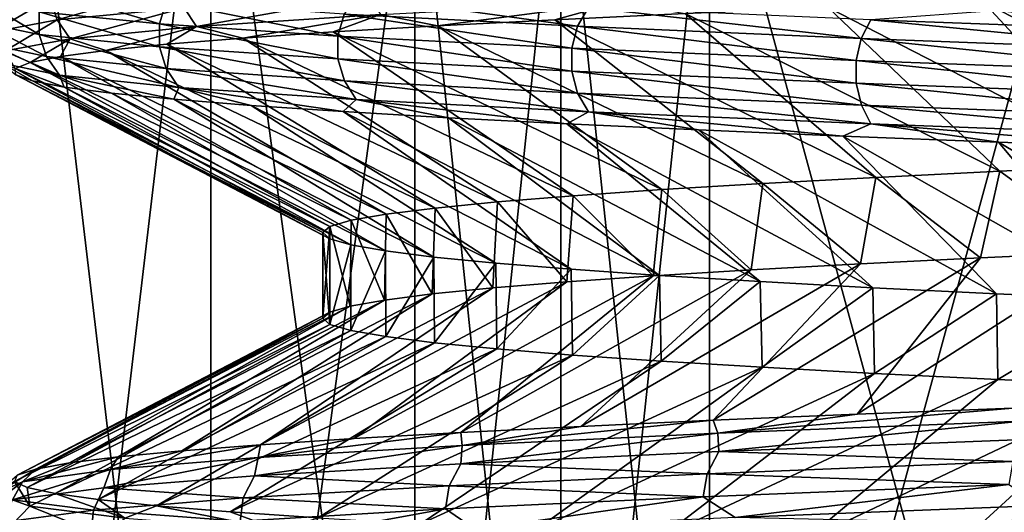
# Model space of a CAD drawing. Header units: metres. Extents: x -206 to 75, y -104 to 104.
# Tile 466 of 656: x -10.32 to -7.01, y -100.54 to -98.88. Entities that reach past the tile are written whole.
import ezdxf

# ---------------------------------------------------------------- set-up
doc = ezdxf.new("R2010")
doc.units = ezdxf.units.M
doc.layers.add('solid_01_1-CONSUMER_THERM_B_125288', color=7, linetype='CONTINUOUS')

msp = doc.modelspace()

# ---------------------------------------------------------------- linework, layer by layer
at = {"layer": 'solid_01_1-CONSUMER_THERM_B_125288'}
for points in [[(-9.676785, -97.807571, 11.260685), (-10.348061, -103.478249, 12.423367), (-10.348054, -97.521751, 12.423354)], [(-10.348061, -97.521751, 36.576633), (-10.348054, -103.478249, 36.576645), (-9.676786, -103.192429, 37.739315)], [(-10.348061, -97.521751, 36.576633), (-9.676786, -103.192429, 37.739315), (-9.67679, -97.807571, 37.739307)], [(-9.676785, -97.807571, 11.260685), (-9.67679, -103.192429, 11.260693), (-10.348061, -103.478249, 12.423367)], [(-8.990381, -98.154701, 10.071796), (-9.67679, -103.192429, 11.260693), (-9.676785, -97.807571, 11.260685)], [(-9.67679, -97.807571, 37.739307), (-9.676786, -103.192429, 37.739315), (-8.990381, -102.845299, 38.928204)], [(-9.67679, -97.807571, 37.739307), (-8.990381, -102.845299, 38.928204), (-8.990381, -98.154701, 38.928204)], [(-6.627181, -97.807571, 9.5), (-6.62719, -103.192429, 9.5), (-8, -102.845299, 9.5)], [(-8, -98.154701, 9.5), (-6.627181, -97.807571, 9.5), (-8, -102.845299, 9.5)], [(-8, -98.154701, 39.5), (-6.627182, -103.192429, 39.5), (-6.627191, -97.807571, 39.5)], [(-8.990381, -98.154701, 10.071796), (-8.990381, -102.845299, 10.071796), (-9.67679, -103.192429, 11.260693)], [(-8.5, -98.154701, 9.777568), (-8.5, -102.845299, 9.777568), (-8.990381, -102.845299, 10.071796)], [(-8.5, -98.154701, 9.777568), (-8.990381, -102.845299, 10.071796), (-8.990381, -98.154701, 10.071796)], [(-8.990381, -98.154701, 38.928204), (-8.990381, -102.845299, 38.928204), (-8.5, -102.845299, 39.222431)], [(-8.5, -98.154701, 39.222431), (-8.990381, -98.154701, 38.928204), (-8.5, -102.845299, 39.222431)], [(-8, -98.154701, 9.5), (-8, -102.845299, 9.5), (-8.5, -102.845299, 9.777568)], [(-8.5, -98.154701, 9.777568), (-8, -98.154701, 9.5), (-8.5, -102.845299, 9.777568)], [(-8.5, -98.154701, 39.222431), (-8.5, -102.845299, 39.222431), (-8, -102.845299, 39.5)], [(-8.5, -98.154701, 39.222431), (-8, -102.845299, 39.5), (-8, -98.154701, 39.5)], [(-8, -98.154701, 39.5), (-8, -102.845299, 39.5), (-6.627182, -103.192429, 39.5)], [(-10.217258, -98.810623, 26.794449), (-9.790013, -98.769691, 28.214808), (-10.193302, -98.884224, 26.789068)], [(-9.790013, -98.769691, 28.214808), (-9.767061, -98.843292, 28.206097), (-10.193302, -98.884224, 26.789068)], [(-10.438411, -98.851563, 25.327848), (-10.217258, -98.810623, 26.794449), (-10.413936, -98.925163, 25.325907)], [(-10.217258, -98.810623, 26.794449), (-10.193302, -98.884224, 26.789068), (-10.413936, -98.925163, 25.325907)], [(-10.229868, -98.782822, 22.379446), (-10.253785, -98.856453, 22.374487), (-9.850024, -98.897392, 20.947245)], [(-9.827048, -98.823753, 20.955532), (-10.229868, -98.782822, 22.379446), (-9.850024, -98.897392, 20.947245)], [(-9.767061, -98.843292, 28.206097), (-9.145564, -98.802353, 29.549158), (-9.724996, -98.906357, 28.190134)], [(-9.145564, -98.802353, 29.549158), (-9.106174, -98.865417, 29.527411), (-9.724996, -98.906357, 28.190134)], [(-9.188189, -98.801521, 19.623407), (-9.227864, -98.864685, 19.60235), (-8.443527, -98.905624, 18.347656)], [(-8.407225, -98.842461, 18.374107), (-9.188189, -98.801521, 19.623407), (-8.443527, -98.905624, 18.347656)], [(-7.081073, -98.82151, 32.035084), (-6.525167, -98.800926, 32.521484), (-6.08298, -99.351128, 31.534725)], [(-10.450766, -98.815521, 23.844521), (-10.450695, -98.892502, 23.844524), (-10.253716, -98.933434, 22.374498)], [(-10.253785, -98.856453, 22.374487), (-10.450766, -98.815521, 23.844521), (-10.253716, -98.933434, 22.374498)], [(-10.193302, -98.884224, 26.789068), (-9.767061, -98.843292, 28.206097), (-10.149402, -98.947289, 26.779211)], [(-9.767061, -98.843292, 28.206097), (-9.724996, -98.906357, 28.190134), (-10.149402, -98.947289, 26.779211)], [(-9.827048, -98.823753, 20.955532), (-9.850024, -98.897392, 20.947245), (-9.24944, -98.938324, 19.590897)], [(-9.227864, -98.864685, 19.60235), (-9.827048, -98.823753, 20.955532), (-9.24944, -98.938324, 19.590897)], [(-9.106174, -98.865417, 29.527411), (-8.304795, -98.824486, 30.763678), (-8.914493, -98.903908, 29.739859)], [(-8.304795, -98.824486, 30.763678), (-8.519692, -98.883415, 30.360245), (-8.914493, -98.903908, 29.739859)], [(-8.304795, -98.824486, 30.763678), (-8.081687, -98.862831, 30.950657), (-8.519692, -98.883415, 30.360245)], [(-8.407225, -98.842461, 18.374107), (-8.443527, -98.905624, 18.347656), (-7.48911, -98.946556, 17.216702)], [(-7.456913, -98.883392, 17.248014), (-8.407225, -98.842461, 18.374107), (-7.48911, -98.946556, 17.216702)], [(-8.081687, -98.862831, 30.950657), (-7.601175, -98.842163, 31.51017), (-7.023142, -99.392456, 30.59635)], [(-7.601175, -98.842163, 31.51017), (-7.081073, -98.82151, 32.035084), (-6.569903, -99.371719, 31.082277)], [(-7.601175, -98.842163, 31.51017), (-6.569903, -99.371719, 31.082277), (-7.023142, -99.392456, 30.59635)], [(-7.081073, -98.82151, 32.035084), (-6.08298, -99.351128, 31.534725), (-6.569903, -99.371719, 31.082277)], [(-10.253785, -98.856453, 22.374487), (-10.253716, -98.933434, 22.374498), (-9.849957, -98.974373, 20.947266)], [(-9.850024, -98.897392, 20.947245), (-10.253785, -98.856453, 22.374487), (-9.849957, -98.974373, 20.947266)], [(-9.724996, -98.906357, 28.190134), (-9.106174, -98.865417, 29.527411), (-9.569426, -98.945068, 28.417297)], [(-9.106174, -98.865417, 29.527411), (-9.265249, -98.924446, 29.090784), (-9.569426, -98.945068, 28.417297)], [(-9.106174, -98.865417, 29.527411), (-8.914493, -98.903908, 29.739859), (-9.265249, -98.924446, 29.090784)], [(-9.227864, -98.864685, 19.60235), (-9.24944, -98.938324, 19.590897), (-8.463269, -98.979256, 18.333271)], [(-8.443527, -98.905624, 18.347656), (-9.227864, -98.864685, 19.60235), (-8.463269, -98.979256, 18.333271)], [(-8.519692, -98.883415, 30.360245), (-8.081687, -98.862831, 30.950657), (-7.440698, -99.413269, 30.079069)], [(-8.081687, -98.862831, 30.950657), (-7.023142, -99.392456, 30.59635), (-7.440698, -99.413269, 30.079069)], [(-6.357702, -98.924332, 16.266714), (-7.027661, -98.851944, 16.915016), (-7.456913, -98.883392, 17.248014)], [(-6.357702, -98.924332, 16.266714), (-6.469105, -98.872482, 16.433102), (-7.027661, -98.851944, 16.915016)], [(-10.450695, -98.892502, 23.844524), (-10.426189, -98.966103, 23.84606), (-10.229671, -99.007042, 22.379482)], [(-10.253716, -98.933434, 22.374498), (-10.450695, -98.892502, 23.844524), (-10.229671, -99.007042, 22.379482)], [(-10.413936, -98.925163, 25.325907), (-10.193302, -98.884224, 26.789068), (-10.369086, -98.988228, 25.32235)], [(-10.193302, -98.884224, 26.789068), (-10.149402, -98.947289, 26.779211), (-10.369086, -98.988228, 25.32235)], [(-10.149402, -98.947289, 26.779211), (-9.724996, -98.906357, 28.190134), (-10.029611, -98.986389, 27.016653)], [(-9.724996, -98.906357, 28.190134), (-9.824867, -98.965752, 27.723997), (-10.029611, -98.986389, 27.016653)], [(-9.850024, -98.897392, 20.947245), (-9.849957, -98.974373, 20.947266), (-9.249376, -99.015312, 19.590927)], [(-9.24944, -98.938324, 19.590897), (-9.850024, -98.897392, 20.947245), (-9.249376, -99.015312, 19.590927)], [(-9.724996, -98.906357, 28.190134), (-9.569426, -98.945068, 28.417297), (-9.824867, -98.965752, 27.723997)], [(-9.265249, -98.924446, 29.090784), (-8.914493, -98.903908, 29.739859), (-8.159959, -99.454422, 28.96151)], [(-8.914493, -98.903908, 29.739859), (-8.519692, -98.883415, 30.360245), (-7.820511, -99.433937, 29.532852)], [(-8.914493, -98.903908, 29.739859), (-7.820511, -99.433937, 29.532852), (-8.159959, -99.454422, 28.96151)], [(-8.519692, -98.883415, 30.360245), (-7.440698, -99.413269, 30.079069), (-7.820511, -99.433937, 29.532852)], [(-8.443527, -98.905624, 18.347656), (-8.463269, -98.979256, 18.333271), (-7.506622, -99.020195, 17.199671)], [(-7.48911, -98.946556, 17.216702), (-8.443527, -98.905624, 18.347656), (-7.506622, -99.020195, 17.199671)], [(-7.456913, -98.883392, 17.248014), (-7.48911, -98.946556, 17.216702), (-6.385154, -98.987488, 16.231165)], [(-6.357702, -98.924332, 16.266714), (-7.456913, -98.883392, 17.248014), (-6.385154, -98.987488, 16.231165)], [(-10.253716, -98.933434, 22.374498), (-10.229671, -99.007042, 22.379482), (-9.826859, -99.047974, 20.955597)], [(-9.849957, -98.974373, 20.947266), (-10.253716, -98.933434, 22.374498), (-9.826859, -99.047974, 20.955597)], [(-9.824867, -98.965752, 27.723997), (-9.569426, -98.945068, 28.417297), (-8.712371, -99.495613, 27.753397)], [(-9.569426, -98.945068, 28.417297), (-9.265249, -98.924446, 29.090784), (-8.45774, -99.474937, 28.36738)], [(-9.569426, -98.945068, 28.417297), (-8.45774, -99.474937, 28.36738), (-8.712371, -99.495613, 27.753397)], [(-9.265249, -98.924446, 29.090784), (-8.159959, -99.454422, 28.96151), (-8.45774, -99.474937, 28.36738)], [(-9.24944, -98.938324, 19.590897), (-9.249376, -99.015312, 19.590927), (-8.463211, -99.056244, 18.333309)], [(-8.463269, -98.979256, 18.333271), (-9.24944, -98.938324, 19.590897), (-8.463211, -99.056244, 18.333309)], [(-7.48911, -98.946556, 17.216702), (-7.506622, -99.020195, 17.199671), (-6.400084, -99.061127, 16.211828)], [(-6.385154, -98.987488, 16.231165), (-7.48911, -98.946556, 17.216702), (-6.400084, -99.061127, 16.211828)], [(-10.426189, -98.966103, 23.84606), (-10.381289, -99.02916, 23.848875), (-10.185618, -99.070099, 22.388615)], [(-10.229671, -99.007042, 22.379482), (-10.426189, -98.966103, 23.84606), (-10.185618, -99.070099, 22.388615)], [(-10.369086, -98.988228, 25.32235), (-10.149402, -98.947289, 26.779211), (-10.284844, -99.02739, 25.569654)], [(-10.149402, -98.947289, 26.779211), (-10.182837, -99.006889, 26.299028), (-10.284844, -99.02739, 25.569654)], [(-10.149402, -98.947289, 26.779211), (-10.029611, -98.986389, 27.016653), (-10.182837, -99.006889, 26.299028)], [(-10.029611, -98.986389, 27.016653), (-9.824867, -98.965752, 27.723997), (-8.922525, -99.516411, 27.122698)], [(-9.849957, -98.974373, 20.947266), (-9.826859, -99.047974, 20.955597), (-9.227686, -99.088913, 19.602438)], [(-9.249376, -99.015312, 19.590927), (-9.849957, -98.974373, 20.947266), (-9.227686, -99.088913, 19.602438)], [(-9.824867, -98.965752, 27.723997), (-8.712371, -99.495613, 27.753397), (-8.922525, -99.516411, 27.122698)], [(-8.463269, -98.979256, 18.333271), (-8.463211, -99.056244, 18.333309), (-7.506569, -99.097183, 17.199718)], [(-7.506622, -99.020195, 17.199671), (-8.463269, -98.979256, 18.333271), (-7.506569, -99.097183, 17.199718)], [(-10.369086, -98.988228, 25.32235), (-10.284844, -99.02739, 25.569654), (-10.334825, -99.047974, 24.832499)], [(-10.284844, -99.02739, 25.569654), (-10.182837, -99.006889, 26.299028), (-9.205102, -99.557701, 25.825176)], [(-10.229671, -99.007042, 22.379482), (-10.185618, -99.070099, 22.388615), (-9.784541, -99.111031, 20.97086)], [(-9.826859, -99.047974, 20.955597), (-10.229671, -99.007042, 22.379482), (-9.784541, -99.111031, 20.97086)], [(-10.182837, -99.006889, 26.299028), (-10.029611, -98.986389, 27.016653), (-9.087063, -99.53717, 26.478708)], [(-10.182837, -99.006889, 26.299028), (-9.087063, -99.53717, 26.478708), (-9.205102, -99.557701, 25.825176)], [(-10.029611, -98.986389, 27.016653), (-8.922525, -99.516411, 27.122698), (-9.087063, -99.53717, 26.478708)], [(-10.381289, -99.02916, 23.848875), (-10.332227, -99.068626, 24.093538), (-10.277137, -99.08931, 23.357744)], [(-10.381289, -99.02916, 23.848875), (-10.277137, -99.08931, 23.357744), (-10.170121, -99.109894, 22.630175)], [(-10.185618, -99.070099, 22.388615), (-10.381289, -99.02916, 23.848875), (-10.170121, -99.109894, 22.630175)], [(-10.334825, -99.047974, 24.832499), (-10.284844, -99.02739, 25.569654), (-9.276243, -99.578171, 25.164318)], [(-10.284844, -99.02739, 25.569654), (-9.205102, -99.557701, 25.825176), (-9.276243, -99.578171, 25.164318)], [(-9.249376, -99.015312, 19.590927), (-9.227686, -99.088913, 19.602438), (-8.443363, -99.129852, 18.347771)], [(-8.463211, -99.056244, 18.333309), (-9.249376, -99.015312, 19.590927), (-8.443363, -99.129852, 18.347771)], [(-7.506622, -99.020195, 17.199671), (-7.506569, -99.097183, 17.199718), (-6.400039, -99.138123, 16.211884)], [(-6.400084, -99.061127, 16.211828), (-7.506622, -99.020195, 17.199671), (-6.400039, -99.138123, 16.211884)], [(-10.334825, -99.047974, 24.832499), (-9.276243, -99.578171, 25.164318), (-9.3, -99.599083, 24.5)], [(-10.332227, -99.068626, 24.093538), (-10.334825, -99.047974, 24.832499), (-9.3, -99.599083, 24.5)], [(-9.276428, -99.619431, 23.838272), (-10.332227, -99.068626, 24.093538), (-9.3, -99.599083, 24.5)], [(-9.276428, -99.619431, 23.838272), (-10.277137, -99.08931, 23.357744), (-10.332227, -99.068626, 24.093538)], [(-10.185618, -99.070099, 22.388615), (-10.170121, -99.109894, 22.630175), (-10.01145, -99.130386, 21.912426)], [(-10.185618, -99.070099, 22.388615), (-10.01145, -99.130386, 21.912426), (-9.801357, -99.150909, 21.205494)], [(-9.784541, -99.111031, 20.97086), (-10.185618, -99.070099, 22.388615), (-9.801357, -99.150909, 21.205494)], [(-9.826859, -99.047974, 20.955597), (-9.784541, -99.111031, 20.97086), (-9.187949, -99.15197, 19.623529)], [(-9.227686, -99.088913, 19.602438), (-9.826859, -99.047974, 20.955597), (-9.187949, -99.15197, 19.623529)], [(-8.463211, -99.056244, 18.333309), (-8.443363, -99.129852, 18.347771), (-7.488964, -99.170792, 17.216837)], [(-7.506569, -99.097183, 17.199718), (-8.463211, -99.056244, 18.333309), (-7.488964, -99.170792, 17.216837)], [(-9.205997, -99.640129, 23.181049), (-10.170121, -99.109894, 22.630175), (-10.277137, -99.08931, 23.357744)], [(-9.276428, -99.619431, 23.838272), (-9.205997, -99.640129, 23.181049), (-10.277137, -99.08931, 23.357744)], [(-9.08914, -99.660667, 22.530855), (-10.01145, -99.130386, 21.912426), (-10.170121, -99.109894, 22.630175)], [(-9.205997, -99.640129, 23.181049), (-9.08914, -99.660667, 22.530855), (-10.170121, -99.109894, 22.630175)], [(-9.784541, -99.111031, 20.97086), (-9.801357, -99.150909, 21.205494), (-9.540985, -99.171532, 20.513937)], [(-9.784541, -99.111031, 20.97086), (-9.540985, -99.171532, 20.513937), (-9.232182, -99.192207, 19.842875)], [(-9.187949, -99.15197, 19.623529), (-9.784541, -99.111031, 20.97086), (-9.232182, -99.192207, 19.842875)], [(-9.227686, -99.088913, 19.602438), (-9.187949, -99.15197, 19.623529), (-8.407004, -99.192902, 18.374264)], [(-8.443363, -99.129852, 18.347771), (-9.227686, -99.088913, 19.602438), (-8.407004, -99.192902, 18.374264)], [(-7.506569, -99.097183, 17.199718), (-7.488964, -99.170792, 17.216837), (-6.385027, -99.211731, 16.231321)], [(-6.400039, -99.138123, 16.211884), (-7.506569, -99.097183, 17.199718), (-6.385027, -99.211731, 16.231321)], [(-8.926299, -99.681046, 21.890175), (-9.801357, -99.150909, 21.205494), (-10.01145, -99.130386, 21.912426)], [(-9.08914, -99.660667, 22.530855), (-8.926299, -99.681046, 21.890175), (-10.01145, -99.130386, 21.912426)], [(-8.443363, -99.129852, 18.347771), (-8.407004, -99.192902, 18.374264), (-7.456716, -99.233841, 17.248199)], [(-7.488964, -99.170792, 17.216837), (-8.443363, -99.129852, 18.347771), (-7.456716, -99.233841, 17.248199)], [(-8.717926, -99.701485, 21.261517), (-9.540985, -99.171532, 20.513937), (-9.801357, -99.150909, 21.205494)], [(-8.926299, -99.681046, 21.890175), (-8.717926, -99.701485, 21.261517), (-9.801357, -99.150909, 21.205494)], [(-8.464616, -99.72213, 20.647692), (-9.232182, -99.192207, 19.842875), (-9.540985, -99.171532, 20.513937)], [(-8.717926, -99.701485, 21.261517), (-8.464616, -99.72213, 20.647692), (-9.540985, -99.171532, 20.513937)], [(-9.187949, -99.15197, 19.623529), (-9.232182, -99.192207, 19.842875), (-8.87749, -99.212852, 19.197491)], [(-9.187949, -99.15197, 19.623529), (-8.87749, -99.212852, 19.197491), (-8.479078, -99.233353, 18.581223)], [(-8.407004, -99.192902, 18.374264), (-9.187949, -99.15197, 19.623529), (-8.479078, -99.233353, 18.581223)], [(-7.488964, -99.170792, 17.216837), (-7.456716, -99.233841, 17.248199), (-6.357534, -99.274773, 16.266926)], [(-6.385027, -99.211731, 16.231321), (-7.488964, -99.170792, 17.216837), (-6.357534, -99.274773, 16.266926)], [(-8.167791, -99.74292, 20.052847), (-8.87749, -99.212852, 19.197491), (-9.232182, -99.192207, 19.842875)], [(-8.464616, -99.72213, 20.647692), (-8.167791, -99.74292, 20.052847), (-9.232182, -99.192207, 19.842875)], [(-8.407004, -99.192902, 18.374264), (-8.479078, -99.233353, 18.581223), (-8.036556, -99.253838, 17.993378)], [(-8.407004, -99.192902, 18.374264), (-8.036556, -99.253838, 17.993378), (-7.551395, -99.274414, 17.436314)], [(-7.456716, -99.233841, 17.248199), (-8.407004, -99.192902, 18.374264), (-7.551395, -99.274414, 17.436314)], [(-7.829304, -99.76368, 19.480837), (-8.479078, -99.233353, 18.581223), (-8.87749, -99.212852, 19.197491)], [(-8.167791, -99.74292, 20.052847), (-7.829304, -99.76368, 19.480837), (-8.87749, -99.212852, 19.197491)], [(-7.450592, -99.784264, 18.934151), (-8.036556, -99.253838, 17.993378), (-8.479078, -99.233353, 18.581223)], [(-7.829304, -99.76368, 19.480837), (-7.450592, -99.784264, 18.934151), (-8.479078, -99.233353, 18.581223)], [(-7.456716, -99.233841, 17.248199), (-7.551395, -99.274414, 17.436314), (-7.027648, -99.295067, 16.915005)], [(-7.456716, -99.233841, 17.248199), (-7.027648, -99.295067, 16.915005), (-6.469072, -99.315742, 16.433077)], [(-6.357534, -99.274773, 16.266926), (-7.456716, -99.233841, 17.248199), (-6.469072, -99.315742, 16.433077)], [(-7.034012, -99.804741, 18.416195), (-7.551395, -99.274414, 17.436314), (-8.036556, -99.253838, 17.993378)], [(-7.450592, -99.784264, 18.934151), (-7.034012, -99.804741, 18.416195), (-8.036556, -99.253838, 17.993378)], [(-6.581406, -99.825325, 17.929224), (-7.027648, -99.295067, 16.915005), (-7.551395, -99.274414, 17.436314)], [(-7.034012, -99.804741, 18.416195), (-6.581406, -99.825325, 17.929224), (-7.551395, -99.274414, 17.436314)], [(-6.09511, -99.846069, 17.475782), (-6.469072, -99.315742, 16.433077), (-7.027648, -99.295067, 16.915005)], [(-6.581406, -99.825325, 17.929224), (-6.09511, -99.846069, 17.475782), (-7.027648, -99.295067, 16.915005)], [(-6.569903, -99.371719, 31.082277), (-6.649605, -99.663239, 31.001749), (-7.023142, -99.392456, 30.59635)], [(-7.023142, -99.392456, 30.59635), (-7.088148, -99.683319, 30.520645), (-7.440698, -99.413269, 30.079069)], [(-7.023142, -99.392456, 30.59635), (-6.649605, -99.663239, 31.001749), (-7.088148, -99.683319, 30.520645)], [(-7.820511, -99.433937, 29.532852), (-7.859434, -99.724182, 29.471851), (-8.159959, -99.454422, 28.96151)], [(-7.820511, -99.433937, 29.532852), (-7.491858, -99.703674, 30.010178), (-7.859434, -99.724182, 29.471851)], [(-7.440698, -99.413269, 30.079069), (-7.491858, -99.703674, 30.010178), (-7.820511, -99.433937, 29.532852)], [(-7.440698, -99.413269, 30.079069), (-7.088148, -99.683319, 30.520645), (-7.491858, -99.703674, 30.010178)], [(-8.45774, -99.474937, 28.36738), (-8.479926, -99.764977, 28.318489), (-8.712371, -99.495613, 27.753397)], [(-8.45774, -99.474937, 28.36738), (-8.189477, -99.744644, 28.907093), (-8.479926, -99.764977, 28.318489)], [(-8.159959, -99.454422, 28.96151), (-8.189477, -99.744644, 28.907093), (-8.45774, -99.474937, 28.36738)], [(-8.159959, -99.454422, 28.96151), (-7.859434, -99.724182, 29.471851), (-8.189477, -99.744644, 28.907093)], [(-8.712371, -99.495613, 27.753397), (-8.728189, -99.785133, 27.71072), (-8.922525, -99.516411, 27.122698)], [(-8.712371, -99.495613, 27.753397), (-8.479926, -99.764977, 28.318489), (-8.728189, -99.785133, 27.71072)], [(-9.087063, -99.53717, 26.478708), (-9.092909, -99.82563, 26.451666), (-9.205102, -99.557701, 25.825176)], [(-9.087063, -99.53717, 26.478708), (-8.932788, -99.80526, 27.087528), (-9.092909, -99.82563, 26.451666)], [(-8.922525, -99.516411, 27.122698), (-8.932788, -99.80526, 27.087528), (-9.087063, -99.53717, 26.478708)], [(-8.922525, -99.516411, 27.122698), (-8.728189, -99.785133, 27.71072), (-8.932788, -99.80526, 27.087528)], [(-9.205102, -99.557701, 25.825176), (-9.207763, -99.846222, 25.806564), (-9.276243, -99.578171, 25.164318)], [(-9.205102, -99.557701, 25.825176), (-9.092909, -99.82563, 26.451666), (-9.207763, -99.846222, 25.806564)], [(-9.276243, -99.578171, 25.164318), (-9.276902, -99.866806, 25.155046), (-9.3, -99.886627, 24.5)], [(-9.276243, -99.578171, 25.164318), (-9.3, -99.886627, 24.5), (-9.3, -99.599083, 24.5)], [(-9.3, -99.599083, 24.5), (-9.3, -99.886627, 24.5), (-9.276293, -99.907677, 23.83638)], [(-9.276428, -99.619431, 23.838272), (-9.3, -99.599083, 24.5), (-9.276293, -99.907677, 23.83638)], [(-9.276243, -99.578171, 25.164318), (-9.207763, -99.846222, 25.806564), (-9.276902, -99.866806, 25.155046)], [(-9.276428, -99.619431, 23.838272), (-9.276293, -99.907677, 23.83638), (-9.205997, -99.640129, 23.181049)], [(-9.205997, -99.640129, 23.181049), (-9.276293, -99.907677, 23.83638), (-9.205446, -99.927986, 23.177214)], [(-9.205997, -99.640129, 23.181049), (-9.205446, -99.927986, 23.177214), (-9.08914, -99.660667, 22.530855)], [(-9.08914, -99.660667, 22.530855), (-9.205446, -99.927986, 23.177214), (-9.087899, -99.948418, 22.525137)], [(-9.08914, -99.660667, 22.530855), (-9.087899, -99.948418, 22.525137), (-8.926299, -99.681046, 21.890175)], [(-6.649605, -99.663239, 31.001749), (-6.979651, -100.188942, 32.129169), (-7.503636, -100.209328, 31.614939)], [(-7.088148, -99.683319, 30.520645), (-6.649605, -99.663239, 31.001749), (-7.503636, -100.209328, 31.614939)], [(-8.926299, -99.681046, 21.890175), (-9.087899, -99.948418, 22.525137), (-8.924107, -99.969177, 21.882689)], [(-8.926299, -99.681046, 21.890175), (-8.924107, -99.969177, 21.882689), (-8.717926, -99.701485, 21.261517)], [(-8.717926, -99.701485, 21.261517), (-8.924107, -99.969177, 21.882689), (-8.714539, -99.990074, 21.252413)], [(-8.717926, -99.701485, 21.261517), (-8.714539, -99.990074, 21.252413), (-8.464616, -99.72213, 20.647692)], [(-7.491858, -99.703674, 30.010178), (-7.987532, -100.229683, 31.067282), (-8.431945, -100.250206, 30.485518)], [(-7.859434, -99.724182, 29.471851), (-7.491858, -99.703674, 30.010178), (-8.431945, -100.250206, 30.485518)], [(-7.088148, -99.683319, 30.520645), (-7.503636, -100.209328, 31.614939), (-7.987532, -100.229683, 31.067282)], [(-7.491858, -99.703674, 30.010178), (-7.088148, -99.683319, 30.520645), (-7.987532, -100.229683, 31.067282)], [(-7.859434, -99.724182, 29.471851), (-8.431945, -100.250206, 30.485518), (-8.835937, -100.270874, 29.870611)], [(-8.189477, -99.744644, 28.907093), (-7.859434, -99.724182, 29.471851), (-8.835937, -100.270874, 29.870611)], [(-8.464616, -99.72213, 20.647692), (-8.714539, -99.990074, 21.252413), (-8.459935, -100.01088, 20.637424)], [(-8.464616, -99.72213, 20.647692), (-8.459935, -100.01088, 20.637424), (-8.167791, -99.74292, 20.052847)], [(-8.479926, -99.764977, 28.318489), (-9.195967, -100.291527, 29.227404), (-9.509496, -100.31208, 28.560347)], [(-8.728189, -99.785133, 27.71072), (-8.479926, -99.764977, 28.318489), (-9.509496, -100.31208, 28.560347)], [(-8.189477, -99.744644, 28.907093), (-8.835937, -100.270874, 29.870611), (-9.195967, -100.291527, 29.227404)], [(-8.479926, -99.764977, 28.318489), (-8.189477, -99.744644, 28.907093), (-9.195967, -100.291527, 29.227404)], [(-8.167791, -99.74292, 20.052847), (-8.459935, -100.01088, 20.637424), (-8.161966, -100.031471, 20.042164)], [(-8.167791, -99.74292, 20.052847), (-8.161966, -100.031471, 20.042164), (-7.829304, -99.76368, 19.480837)], [(-7.829304, -99.76368, 19.480837), (-8.161966, -100.031471, 20.042164), (-7.822967, -100.051857, 19.470964)], [(-7.829304, -99.76368, 19.480837), (-7.822967, -100.051857, 19.470964), (-7.450592, -99.784264, 18.934151)], [(-8.932788, -99.80526, 27.087528), (-9.774402, -100.332512, 27.874138), (-9.988753, -100.352844, 27.174774)], [(-9.092909, -99.82563, 26.451666), (-8.932788, -99.80526, 27.087528), (-9.988753, -100.352844, 27.174774)], [(-8.728189, -99.785133, 27.71072), (-9.509496, -100.31208, 28.560347), (-9.774402, -100.332512, 27.874138)], [(-8.932788, -99.80526, 27.087528), (-8.728189, -99.785133, 27.71072), (-9.774402, -100.332512, 27.874138)], [(-7.450592, -99.784264, 18.934151), (-7.822967, -100.051857, 19.470964), (-7.445066, -100.072212, 18.926762)], [(-7.450592, -99.784264, 18.934151), (-7.445066, -100.072212, 18.926762), (-7.034012, -99.804741, 18.416195)], [(-7.034012, -99.804741, 18.416195), (-7.445066, -100.072212, 18.926762), (-7.029863, -100.092812, 18.411402)], [(-7.034012, -99.804741, 18.416195), (-7.029863, -100.092812, 18.411402), (-6.581406, -99.825325, 17.929224)], [(-9.092909, -99.82563, 26.451666), (-9.988753, -100.352844, 27.174774), (-10.152501, -100.373253, 26.463184)], [(-9.207763, -99.846222, 25.806564), (-9.092909, -99.82563, 26.451666), (-10.152501, -100.373253, 26.463184)], [(-6.581406, -99.825325, 17.929224), (-7.029863, -100.092812, 18.411402), (-6.578907, -100.113632, 17.926722)], [(-9.276902, -99.866806, 25.155046), (-10.265839, -100.393867, 25.738031), (-10.327671, -100.414543, 25.004042)], [(-9.3, -99.886627, 24.5), (-9.276902, -99.866806, 25.155046), (-10.327671, -100.414543, 25.004042)], [(-9.207763, -99.846222, 25.806564), (-10.152501, -100.373253, 26.463184), (-10.265839, -100.393867, 25.738031)], [(-9.276902, -99.866806, 25.155046), (-9.207763, -99.846222, 25.806564), (-10.265839, -100.393867, 25.738031)], [(-9.3, -99.886627, 24.5), (-10.327671, -100.414543, 25.004042), (-10.337347, -100.435143, 24.266989)], [(-9.276293, -99.907677, 23.83638), (-9.3, -99.886627, 24.5), (-10.337347, -100.435143, 24.266989)], [(-9.276293, -99.907677, 23.83638), (-10.337347, -100.435143, 24.266989), (-10.294772, -100.455643, 23.53145)], [(-9.205446, -99.927986, 23.177214), (-9.276293, -99.907677, 23.83638), (-10.294772, -100.455643, 23.53145)], [(-9.205446, -99.927986, 23.177214), (-10.294772, -100.455643, 23.53145), (-10.200468, -100.476021, 22.803537)], [(-9.087899, -99.948418, 22.525137), (-9.205446, -99.927986, 23.177214), (-10.200468, -100.476021, 22.803537)], [(-9.087899, -99.948418, 22.525137), (-10.200468, -100.476021, 22.803537), (-10.055284, -100.496376, 22.087395)], [(-8.924107, -99.969177, 21.882689), (-9.087899, -99.948418, 22.525137), (-10.055284, -100.496376, 22.087395)], [(-8.924107, -99.969177, 21.882689), (-10.055284, -100.496376, 22.087395), (-9.859033, -100.516914, 21.381845)], [(-8.714539, -99.990074, 21.252413), (-8.924107, -99.969177, 21.882689), (-9.859033, -100.516914, 21.381845)], [(-8.714539, -99.990074, 21.252413), (-9.859033, -100.516914, 21.381845), (-9.611984, -100.53759, 20.68865)], [(-8.459935, -100.01088, 20.637424), (-8.714539, -99.990074, 21.252413), (-9.611984, -100.53759, 20.68865)], [(-8.459935, -100.01088, 20.637424), (-9.611984, -100.53759, 20.68865), (-9.315939, -100.558235, 20.013632)], [(-8.161966, -100.031471, 20.042164), (-8.459935, -100.01088, 20.637424), (-9.315939, -100.558235, 20.013632)], [(-8.161966, -100.031471, 20.042164), (-9.315939, -100.558235, 20.013632), (-8.972872, -100.578781, 19.361406)], [(-7.822967, -100.051857, 19.470964), (-8.161966, -100.031471, 20.042164), (-8.972872, -100.578781, 19.361406)], [(-7.822967, -100.051857, 19.470964), (-8.972872, -100.578781, 19.361406), (-8.585078, -100.59922, 18.736225)], [(-7.445066, -100.072212, 18.926762), (-7.822967, -100.051857, 19.470964), (-8.585078, -100.59922, 18.736225)], [(-7.445066, -100.072212, 18.926762), (-8.585078, -100.59922, 18.736225), (-8.156357, -100.619545, 18.143606)], [(-7.029863, -100.092812, 18.411402), (-7.445066, -100.072212, 18.926762), (-8.156357, -100.619545, 18.143606)], [(-7.029863, -100.092812, 18.411402), (-8.156357, -100.619545, 18.143606), (-7.687131, -100.639969, 17.58375)], [(-6.578907, -100.113632, 17.926722), (-7.029863, -100.092812, 18.411402), (-7.687131, -100.639969, 17.58375)], [(-6.578907, -100.113632, 17.926722), (-7.687131, -100.639969, 17.58375), (-7.176369, -100.660606, 17.055605)], [(-6.093765, -100.13443, 17.474615), (-6.578907, -100.113632, 17.926722), (-7.176369, -100.660606, 17.055605)], [(-6.093765, -100.13443, 17.474615), (-7.176369, -100.660606, 17.055605), (-6.627703, -100.68129, 16.563496)], [(-7.971311, -100.273453, 31.183516), (-7.503636, -100.209328, 31.614939), (-6.979651, -100.188942, 32.129169)], [(-7.971311, -100.273453, 31.183516), (-6.979651, -100.188942, 32.129169), (-6.950807, -100.232674, 32.23811)], [(-8.831765, -100.314224, 29.994728), (-8.431945, -100.250206, 30.485518), (-7.987532, -100.229683, 31.067282)], [(-8.831765, -100.314224, 29.994728), (-7.987532, -100.229683, 31.067282), (-7.971311, -100.273453, 31.183516)], [(-7.971311, -100.273453, 31.183516), (-7.987532, -100.229683, 31.067282), (-7.503636, -100.209328, 31.614939)], [(-7.971311, -100.273453, 31.183516), (-6.950807, -100.232674, 32.23811), (-7.967956, -100.335243, 31.257357)], [(-6.950807, -100.232674, 32.23811), (-6.94105, -100.294617, 32.307178), (-7.967956, -100.335243, 31.257357)], [(-9.517116, -100.355003, 28.696676), (-9.195967, -100.291527, 29.227404), (-8.835937, -100.270874, 29.870611)], [(-9.517116, -100.355003, 28.696676), (-8.835937, -100.270874, 29.870611), (-8.831765, -100.314224, 29.994728)], [(-8.831765, -100.314224, 29.994728), (-8.835937, -100.270874, 29.870611), (-8.431945, -100.250206, 30.485518)], [(-9.517116, -100.355003, 28.696676), (-9.509496, -100.31208, 28.560347), (-9.195967, -100.291527, 29.227404)], [(-7.971311, -100.273453, 31.183516), (-7.967956, -100.335243, 31.257357), (-8.836018, -100.37587, 30.072863)], [(-8.831765, -100.314224, 29.994728), (-7.971311, -100.273453, 31.183516), (-8.836018, -100.37587, 30.072863)], [(-6.979668, -100.368919, 32.30534), (-7.967956, -100.335243, 31.257357), (-6.94105, -100.294617, 32.307178)], [(-10.014027, -100.395782, 27.315729), (-9.774402, -100.332512, 27.874138), (-9.509496, -100.31208, 28.560347)], [(-10.014027, -100.395782, 27.315729), (-9.509496, -100.31208, 28.560347), (-9.517116, -100.355003, 28.696676)], [(-10.014027, -100.395782, 27.315729), (-9.988753, -100.352844, 27.174774), (-9.774402, -100.332512, 27.874138)], [(-8.831765, -100.314224, 29.994728), (-8.836018, -100.37587, 30.072863), (-9.530066, -100.416504, 28.778282)], [(-9.517116, -100.355003, 28.696676), (-8.831765, -100.314224, 29.994728), (-9.530066, -100.416504, 28.778282)], [(-8.007855, -100.40963, 31.24782), (-8.836018, -100.37587, 30.072863), (-7.967956, -100.335243, 31.257357)], [(-6.979668, -100.368919, 32.30534), (-8.007855, -100.40963, 31.24782), (-7.967956, -100.335243, 31.257357)], [(-10.310081, -100.436554, 25.878481), (-10.152501, -100.373253, 26.463184), (-9.988753, -100.352844, 27.174774)], [(-10.310081, -100.436554, 25.878481), (-9.988753, -100.352844, 27.174774), (-10.014027, -100.395782, 27.315729)], [(-9.517116, -100.355003, 28.696676), (-9.530066, -100.416504, 28.778282), (-10.036852, -100.45713, 27.399811)], [(-10.014027, -100.395782, 27.315729), (-9.517116, -100.355003, 28.696676), (-10.036852, -100.45713, 27.399811)], [(-6.993297, -100.446236, 32.293049), (-8.007855, -100.40963, 31.24782), (-6.979668, -100.368919, 32.30534)], [(-10.400848, -100.477333, 24.413465), (-10.327671, -100.414543, 25.004042), (-10.265839, -100.393867, 25.738031)], [(-10.400848, -100.477333, 24.413465), (-10.265839, -100.393867, 25.738031), (-10.310081, -100.436554, 25.878481)], [(-10.014027, -100.395782, 27.315729), (-10.036852, -100.45713, 27.399811), (-10.343864, -100.497757, 25.963825)], [(-10.310081, -100.436554, 25.878481), (-10.014027, -100.395782, 27.315729), (-10.343864, -100.497757, 25.963825)], [(-10.310081, -100.436554, 25.878481), (-10.265839, -100.393867, 25.738031), (-10.152501, -100.373253, 26.463184)], [(-8.87576, -100.45034, 30.055252), (-9.530066, -100.416504, 28.778282), (-8.836018, -100.37587, 30.072863)], [(-8.007855, -100.40963, 31.24782), (-8.87576, -100.45034, 30.055252), (-8.836018, -100.37587, 30.072863)], [(-10.310081, -100.436554, 25.878481), (-10.343864, -100.497757, 25.963825), (-10.446233, -100.538383, 24.498562)], [(-10.400848, -100.477333, 24.413465), (-10.310081, -100.436554, 25.878481), (-10.446233, -100.538383, 24.498562)], [(-10.286023, -100.518105, 22.950224), (-10.337347, -100.435143, 24.266989), (-10.400848, -100.477333, 24.413465)], [(-10.286023, -100.518105, 22.950224), (-10.294772, -100.455643, 23.53145), (-10.337347, -100.435143, 24.266989)], [(-9.568207, -100.491051, 28.752537), (-10.036852, -100.45713, 27.399811), (-9.530066, -100.416504, 28.778282)], [(-8.87576, -100.45034, 30.055252), (-9.568207, -100.491051, 28.752537), (-9.530066, -100.416504, 28.778282)], [(-8.020789, -100.487, 31.232327), (-8.87576, -100.45034, 30.055252), (-8.007855, -100.40963, 31.24782)], [(-6.993297, -100.446236, 32.293049), (-8.020789, -100.487, 31.232327), (-8.007855, -100.40963, 31.24782)], [(-10.071835, -100.531761, 27.366093), (-10.343864, -100.497757, 25.963825), (-10.036852, -100.45713, 27.399811)], [(-10.286023, -100.518105, 22.950224), (-10.200468, -100.476021, 22.803537), (-10.294772, -100.455643, 23.53145)], [(-9.568207, -100.491051, 28.752537), (-10.071835, -100.531761, 27.366093), (-10.036852, -100.45713, 27.399811)], [(-8.887347, -100.527756, 30.036526), (-9.568207, -100.491051, 28.752537), (-8.87576, -100.45034, 30.055252)], [(-8.020789, -100.487, 31.232327), (-8.887347, -100.527756, 30.036526), (-8.87576, -100.45034, 30.055252)], [(-7.913183, -100.556633, 31.321079), (-8.020789, -100.487, 31.232327), (-6.993297, -100.446236, 32.293049)], [(-6.883592, -100.51622, 32.357544), (-7.913183, -100.556633, 31.321079), (-6.993297, -100.446236, 32.293049)], [(-10.286023, -100.518105, 22.950224), (-10.400848, -100.477333, 24.413465), (-10.343626, -100.57901, 23.033361)], [(-10.071835, -100.531761, 27.366093), (-10.374123, -100.572472, 25.922541), (-10.343864, -100.497757, 25.963825)], [(-9.965603, -100.558884, 21.518246), (-10.200468, -100.476021, 22.803537), (-10.286023, -100.518105, 22.950224)], [(-9.965603, -100.558884, 21.518246), (-10.055284, -100.496376, 22.087395), (-10.200468, -100.476021, 22.803537)], [(-9.577813, -100.56852, 28.730698), (-10.071835, -100.531761, 27.366093), (-9.568207, -100.491051, 28.752537)], [(-9.965603, -100.558884, 21.518246), (-9.859033, -100.516914, 21.381845), (-10.055284, -100.496376, 22.087395)], [(-8.887347, -100.527756, 30.036526), (-9.577813, -100.56852, 28.730698), (-9.568207, -100.491051, 28.752537)], [(-8.786649, -100.597054, 30.150127), (-8.887347, -100.527756, 30.036526), (-8.020789, -100.487, 31.232327)], [(-7.913183, -100.556633, 31.321079), (-8.786649, -100.597054, 30.150127), (-8.020789, -100.487, 31.232327)], [(-10.078775, -100.609283, 27.341362), (-10.374123, -100.572472, 25.922541), (-10.071835, -100.531761, 27.366093)], [(-10.286023, -100.518105, 22.950224), (-10.343626, -100.57901, 23.033361), (-10.035952, -100.619644, 21.597536)], [(-9.965603, -100.558884, 21.518246), (-10.286023, -100.518105, 22.950224), (-10.035952, -100.619644, 21.597536)], [(-9.577813, -100.56852, 28.730698), (-10.078775, -100.609283, 27.341362), (-10.071835, -100.531761, 27.366093)], [(-9.445868, -100.599655, 20.145609), (-9.859033, -100.516914, 21.381845), (-9.965603, -100.558884, 21.518246)], [(-9.445868, -100.599655, 20.145609), (-9.611984, -100.53759, 20.68865), (-9.859033, -100.516914, 21.381845)], [(-9.488729, -100.637466, 28.868614), (-9.577813, -100.56852, 28.730698), (-8.887347, -100.527756, 30.036526)], [(-8.786649, -100.597054, 30.150127), (-9.488729, -100.637466, 28.868614), (-8.887347, -100.527756, 30.036526)], [(-6.876392, -100.580391, 32.303799), (-7.913183, -100.556633, 31.321079), (-6.883592, -100.51622, 32.357544)], [(-9.445868, -100.599655, 20.145609), (-9.315939, -100.558235, 20.013632), (-9.611984, -100.53759, 20.68865)]]:
    msp.add_3dface(points, dxfattribs=at)

doc.saveas('drawing.dxf')
